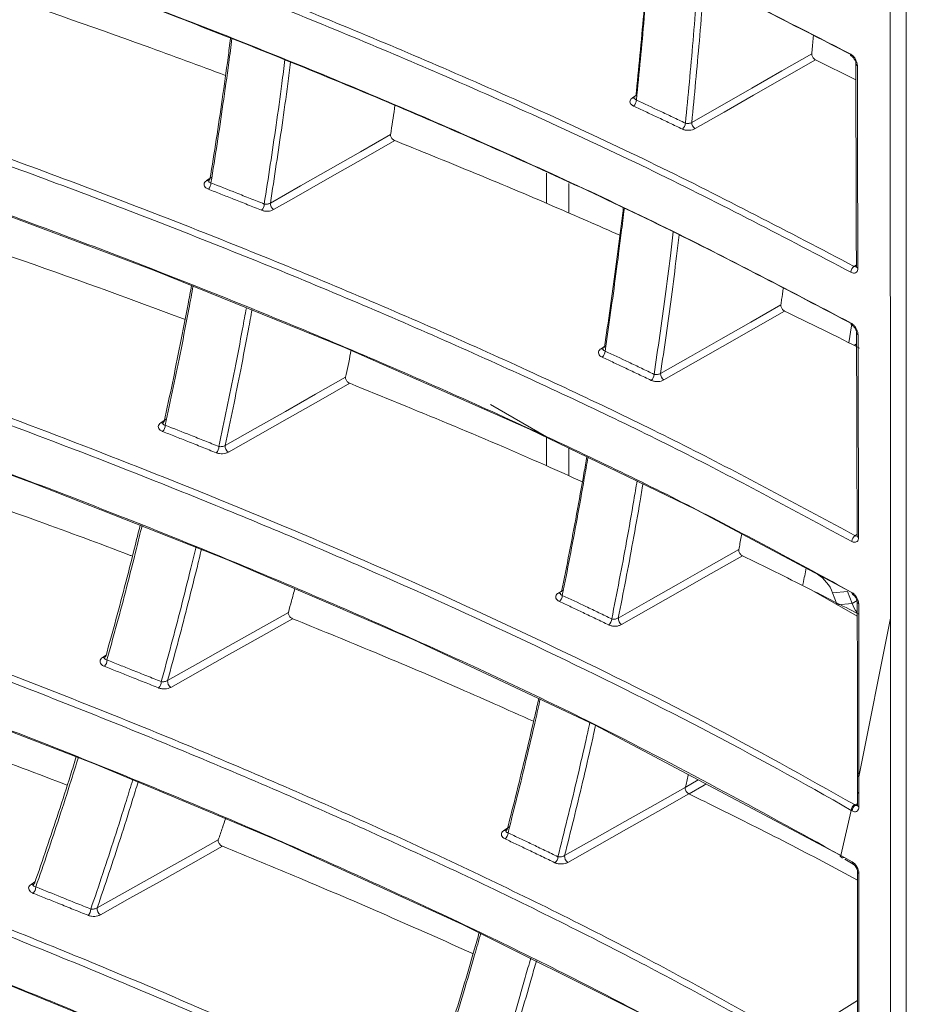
# Model space of a CAD drawing. Header units: millimetres. Extents: x 0 to 1118, y 0 to 864.
# Tile 279 of 313: x 860 to 869, y 555 to 565. Entities that reach past the tile are written whole.
import ezdxf

# ---------------------------------------------------------------- set-up
doc = ezdxf.new("R2010")
doc.units = ezdxf.units.MM

msp = doc.modelspace()

# ---------------------------------------------------------------- linework, layer by layer
at = {"color": 7, "linetype": 'Continuous', "lineweight": 15}
for p, q in [((868.429, 564.288), (868.007, 564.497)), ((866.116, 564.098), (866.116, 564.094)), ((865.195, 562.996), (865.195, 563.311)), ((865.427, 563.204), (865.427, 562.895)), ((868.385, 561.715), (868.357, 561.537)), ((865.787, 561.473), (865.787, 561.469)), ((868.437, 561.51), (868.424, 561.503)), ((864.608, 560.892), (865.195, 560.553)), ((865.195, 560.251), (865.195, 560.548)), ((865.427, 560.435), (865.427, 560.147)), ((868.957, 559.62), (868.957, 547.894)), ((868.03, 559.116), (867.91, 559.185)), ((865.34, 558.918), (865.34, 558.915)), ((867.987, 558.941), (868.444, 558.677)), ((868.234, 558.798), (868.186, 558.922)), ((868.39, 558.812), (868.342, 558.936)), ((868.793, 558.658), (868.793, 548.175)), ((868.446, 557.019), (868.446, 556.845)), ((868.446, 556.845), (868.446, 556.704)), ((864.772, 556.435), (864.772, 556.433)), ((868.313, 556.137), (868.4, 556.086)), ((868.446, 556.007), (868.446, 553.884))]:
    msp.add_line(p, q, dxfattribs=at)
at = {"color": 9, "linetype": 'Continuous', "lineweight": 0}
for p, q in [((866.095, 564.1), (866.141, 564.13)), ((861.642, 563.234), (861.697, 563.27)), ((868.411, 562.336), (868.435, 562.352)), ((865.766, 561.475), (865.815, 561.507)), ((868.41, 561.51), (868.437, 561.526)), ((861.163, 560.701), (861.223, 560.74)), ((868.42, 559.521), (868.443, 559.536)), ((865.319, 558.92), (865.372, 558.955)), ((868.342, 558.936), (868.186, 558.922)), ((868.234, 558.798), (868.39, 558.812)), ((868.39, 558.812), (868.442, 558.842)), ((868.461, 556.999), (868.793, 558.658)), ((860.649, 558.398), (860.6, 558.22)), ((860.553, 558.246), (860.592, 558.271)), ((866.646, 556.887), (866.782, 556.967)), ((868.461, 556.825), (868.461, 556.684)), ((868.416, 556.708), (868.424, 556.703)), ((868.424, 556.703), (868.446, 556.718)), ((868.272, 556.177), (868.382, 556.647)), ((868.39, 556.643), (868.382, 556.647)), ((864.75, 556.438), (864.809, 556.476)), ((868.272, 556.177), (868.39, 556.109)), ((868.461, 555.987), (868.461, 553.863)), ((859.808, 555.873), (859.847, 555.899)), ((868.446, 554.658), (867.787, 554.251))]:
    msp.add_line(p, q, dxfattribs=at)
at = {"color": 7, "linetype": 'Continuous', "lineweight": 15, "flags": 128}
for points in [[(868.373, 558.932), (866.757, 559.793), (865.016, 560.634), (863.082, 561.488), (861.085, 562.297), (859.028, 563.066), (856.924, 563.795), (852.629, 565.125), (848.189, 566.31), (848.189, 566.31), (848.189, 566.31)], [(868.264, 556.179), (865.698, 557.543), (863.809, 558.43), (861.852, 559.271), (859.828, 560.07), (857.753, 560.828), (853.512, 562.214), (849.118, 563.456), (849.118, 563.456), (849.118, 563.456)], [(867.597, 553.745), (866.134, 554.548), (864.318, 555.455), (862.428, 556.315), (860.468, 557.134), (858.453, 557.912), (854.271, 559.357), (849.929, 560.658), (849.929, 560.658), (849.929, 560.658)], [(866.786, 551.393), (866.103, 551.777), (864.431, 552.654), (862.689, 553.488), (860.882, 554.285), (859.022, 555.045), (854.906, 556.552), (850.62, 557.915), (850.62, 557.915), (850.62, 557.915)], [(868.263, 556.182), (868.268, 556.18), (868.27, 556.179), (868.272, 556.177), (868.272, 556.177)]]:
    msp.add_lwpolyline(points, dxfattribs=at)
at = {"color": 9, "linetype": 'Continuous', "lineweight": 0, "flags": 128}
for points in [[(866.713, 563.841), (867.341, 564.201), (867.655, 564.38), (867.968, 564.56)], [(868.007, 564.497), (867.683, 564.311), (867.358, 564.125), (867.053, 563.95), (866.748, 563.776)], [(866.121, 564.098), (866.119, 564.097), (866.117, 564.096)], [(862.308, 562.998), (862.622, 563.177), (862.937, 563.356), (863.251, 563.535), (863.565, 563.715)], [(863.608, 563.652), (863.281, 563.465), (862.955, 563.279), (862.741, 563.157), (862.528, 563.036), (862.342, 562.93)], [(866.388, 561.216), (866.702, 561.395), (867.017, 561.574), (867.331, 561.754), (867.645, 561.933)], [(867.684, 561.868), (867.359, 561.682), (867.034, 561.497), (866.728, 561.323), (866.423, 561.148)], [(865.792, 561.473), (865.789, 561.472), (865.788, 561.471)], [(861.835, 560.463), (862.15, 560.641), (862.465, 560.82), (862.78, 560.999), (863.095, 561.178)], [(863.138, 561.113), (862.81, 560.927), (862.483, 560.741), (862.176, 560.567), (861.869, 560.393)], [(865.946, 558.659), (866.261, 558.838), (866.576, 559.017), (866.891, 559.196), (867.206, 559.375)], [(867.244, 559.308), (866.918, 559.123), (866.592, 558.938), (866.286, 558.764), (865.98, 558.59)], [(861.233, 558.005), (861.549, 558.183), (861.865, 558.362), (862.181, 558.54), (862.497, 558.718)], [(862.539, 558.652), (862.211, 558.467), (861.882, 558.281), (861.575, 558.107), (861.267, 557.934)], [(866.864, 556.924), (866.844, 556.912), (866.685, 556.819)], [(868.461, 556.999), (868.461, 556.999), (868.461, 556.955), (868.461, 556.912), (868.461, 556.868), (868.461, 556.825)], [(865.384, 556.174), (865.699, 556.352), (866.015, 556.531), (866.331, 556.709), (866.646, 556.888)], [(866.684, 556.82), (866.358, 556.635), (866.031, 556.45), (865.724, 556.276), (865.418, 556.103)], [(860.498, 555.628), (860.815, 555.806), (861.131, 555.984), (861.448, 556.162), (861.764, 556.34)], [(861.807, 556.272), (861.477, 556.086), (861.148, 555.901), (860.84, 555.728), (860.532, 555.555)]]:
    msp.add_lwpolyline(points, dxfattribs=at)
at = {"color": 7, "linetype": 'Continuous', "lineweight": 15}
for centre, radius, start, end in [((868.395, 564.555), 0.0234, 172.1777, 237.9217), ((868.457, 562.272), 0.0793, 125.5858, 177.64), ((868.403, 561.739), 0.0235, 172.4121, 237.7386), ((867.819, 558.787), 0.391, 20.2271, 57.362), ((868.411, 558.924), 0.0237, 172.6339, 237.4012), ((868.797, 558.971), 0.437, 201.3038, 215.6618), ((868.286, 556.179), 0.0227, 171.6099, 250.5647)]:
    msp.add_arc(centre, radius, start, end, dxfattribs=at)
at = {"color": 9, "linetype": 'Continuous', "lineweight": 0}
for centre, radius, start, end in [((868.453, 564.46), 0.0247, 183.7895, 249.2225), ((866.11, 564.124), 0.029, 237.3526, 281.5042), ((866.05, 564.078), 0.0856, 310.1979, 358.4373), ((866.562, 563.837), 0.0844, 309.4173, 358.3106), ((866.794, 563.842), 0.0806, 180.6584, 235.5668), ((861.657, 563.255), 0.0258, 235.1426, 297.26), ((861.593, 563.209), 0.0944, 315.5575, 359.5198), ((862.151, 562.989), 0.0932, 314.884, 359.4187), ((862.387, 562.996), 0.0796, 178.571, 235.6028), ((868.459, 562.34), 0.0247, 184.6792, 248.7299), ((868.461, 561.644), 0.0245, 183.6654, 248.6704), ((865.781, 561.499), 0.029, 237.3789, 281.6311), ((865.722, 561.453), 0.0853, 310.0863, 358.6055), ((866.236, 561.209), 0.0842, 309.3061, 358.458), ((866.468, 561.214), 0.0798, 178.989, 235.6755), ((861.178, 560.722), 0.0259, 235.2809, 296.8117), ((861.115, 560.675), 0.094, 315.4042, 359.8173), ((861.677, 560.453), 0.0928, 314.7314, 359.7013), ((861.913, 560.458), 0.0786, 176.7142, 235.7624), ((868.465, 559.457), 0.0784, 124.8447, 177.5319), ((868.467, 559.524), 0.0244, 184.6416, 247.9764), ((865.333, 558.942), 0.0257, 235.3619, 297.6079), ((865.275, 558.898), 0.0851, 309.9365, 358.7671), ((868.468, 558.828), 0.0242, 183.4219, 247.8704), ((865.793, 558.652), 0.084, 309.1566, 358.5972), ((866.025, 558.655), 0.0789, 177.2741, 235.8145), ((860.569, 558.271), 0.0299, 237.5672, 278.9378), ((860.507, 558.22), 0.0935, 315.2075, 0.1175), ((861.075, 557.994), 0.0923, 314.536, 359.985), ((861.311, 557.998), 0.0775, 174.7924, 235.9616), ((868.47, 556.847), 0.0241, 184.1804, 247.1223), ((868.467, 556.639), 0.0772, 123.85, 177.3048), ((868.47, 556.706), 0.0241, 184.1998, 247.1204), ((864.765, 556.458), 0.0248, 234.0344, 298.4254), ((864.708, 556.414), 0.0847, 309.7467, 358.9193), ((865.231, 556.165), 0.0836, 308.9674, 358.7254), ((865.462, 556.168), 0.0779, 175.5056, 235.9869), ((868.414, 556.106), 0.0241, 172.8894, 235.7528), ((868.47, 556.009), 0.0241, 184.3491, 247.1055), ((859.824, 555.899), 0.0301, 237.6616, 278.5092), ((859.763, 555.846), 0.093, 314.9617, 0.4217), ((860.339, 555.615), 0.0918, 314.2925, 0.2708), ((860.574, 555.618), 0.0763, 172.7939, 236.2047)]:
    msp.add_arc(centre, radius, start, end, dxfattribs=at)
msp.add_ellipse((868.39, 556.028), major_axis=(-0.05, 0.0866), ratio=0.578085, start_param=3.927681, end_param=5.49726, dxfattribs=at)
at = {"color": 7, "linetype": 'Continuous', "lineweight": 15}
for points, knots in [([(868.793, 579.012), (868.791, 577.545), (868.781, 570.754), (868.788, 563.974), (868.793, 558.658)], [0, 0, 0, 0, 0.216068, 1, 1, 1, 1]), ([(868.957, 559.62), (868.955, 564.937), (868.952, 571.016), (868.956, 577.099), (868.957, 577.861)], [0, 0, 0, 0, 0.874734, 1, 1, 1, 1]), ([(845.96, 572.204), (847.47, 571.857), (850.494, 571.163), (854.883, 569.929), (858.435, 568.781), (861.189, 567.779), (863.449, 566.885), (865.882, 565.835), (867.54, 564.984), (868.371, 564.558)], [0, 0, 0, 0, 0.1860729, 0.3727995, 0.558867, 0.6522811, 0.74582, 0.8726612, 1, 1, 1, 1]), ([(868.404, 564.537), (867.576, 564.963), (865.916, 565.814), (863.486, 566.865), (861.227, 567.758), (858.47, 568.761), (854.918, 569.912), (850.514, 571.141), (847.503, 571.858), (845.977, 572.191), (845.977, 572.191)], [0, 0, 0, 0, 0.12684, 0.254237, 0.347199, 0.440291, 0.627247, 0.813292, 0.999999, 1, 1, 1, 1]), ([(847.111, 569.819), (847.111, 569.819), (848.619, 569.47), (851.607, 568.721), (855.964, 567.447), (859.477, 566.255), (862.196, 565.218), (864.269, 564.357), (866.363, 563.409), (867.728, 562.694), (868.411, 562.336)], [0, 0, 0, 0, 0.000001, 0.19446, 0.389598, 0.584078, 0.681743, 0.779552, 0.889614, 1, 1, 1, 1]), ([(868.378, 562.275), (867.698, 562.631), (866.335, 563.345), (864.246, 564.29), (862.18, 565.149), (859.464, 566.186), (855.952, 567.375), (851.596, 568.658), (848.596, 569.385), (847.093, 569.75)], [0, 0, 0, 0, 0.110018, 0.220393, 0.317551, 0.414859, 0.610349, 0.804826, 1, 1, 1, 1]), ([(847.124, 569.234), (848.62, 568.869), (851.619, 568.139), (855.964, 566.855), (859.473, 565.663), (862.187, 564.624), (864.254, 563.762), (866.341, 562.814), (867.7, 562.1), (868.38, 561.743)], [0, 0, 0, 0, 0.194559, 0.389795, 0.58435, 0.682055, 0.779903, 0.88979, 1, 1, 1, 1]), ([(868.413, 561.722), (867.734, 562.079), (866.375, 562.794), (864.29, 563.741), (862.226, 564.602), (859.51, 565.643), (856.001, 566.838), (851.64, 568.118), (848.654, 568.87), (847.142, 569.221), (847.142, 569.221)], [0, 0, 0, 0, 0.109898, 0.220153, 0.317346, 0.414691, 0.610257, 0.80478, 0.999999, 1, 1, 1, 1]), ([(848.17, 566.322), (849.653, 565.939), (852.623, 565.173), (856.204, 564.057), (858.997, 563.094), (861.046, 562.329), (863.05, 561.519), (864.946, 560.682), (866.738, 559.824), (867.837, 559.226), (868.388, 558.927)], [0, 0, 0, 0, 0.202472, 0.405647, 0.506838, 0.608147, 0.709863, 0.811747, 0.905769, 1, 1, 1, 1]), ([(866.13, 564.116), (866.144, 564.259), (866.173, 564.545), (866.212, 564.982), (866.242, 565.337), (866.258, 565.549), (866.263, 565.609)], [0, 0, 0, 0, 0.2892483, 0.5785135, 0.87977, 1, 1, 1, 1]), ([(866.271, 565.605), (866.265, 565.531), (866.248, 565.305), (866.217, 564.937), (866.178, 564.501), (866.15, 564.217), (866.135, 564.075)], [0, 0, 0, 0, 0.144631, 0.439064, 0.719524, 1, 1, 1, 1]), ([(861.84, 564.333), (861.563, 564.435), (860.7, 564.755), (859.819, 565.058), (859.22, 565.264)], [0, 0, 0, 0, 0.320483, 1, 1, 1, 1]), ([(867.986, 564.75), (867.982, 564.698), (867.976, 564.634), (867.97, 564.571), (867.968, 564.56)], [0, 0, 0, 0, 0.822578, 1, 1, 1, 1]), ([(861.677, 563.247), (861.699, 563.386), (861.743, 563.663), (861.806, 564.087), (861.856, 564.439), (861.883, 564.652), (861.892, 564.719)], [0, 0, 0, 0, 0.284835, 0.56969, 0.865605, 1, 1, 1, 1]), ([(861.907, 564.72), (861.896, 564.636), (861.866, 564.405), (861.814, 564.038), (861.752, 563.618), (861.709, 563.345), (861.687, 563.208)], [0, 0, 0, 0, 0.16445, 0.452913, 0.726447, 1, 1, 1, 1]), ([(867.968, 564.56), (867.968, 564.555), (867.968, 564.546), (867.974, 564.531), (867.983, 564.517), (867.994, 564.504), (868.003, 564.499), (868.007, 564.497)], [0, 0, 0, 0, 0.198945, 0.39789, 0.596989, 0.79729, 1, 1, 1, 1]), ([(868.382, 564.535), (868.383, 564.534), (868.386, 564.533), (868.396, 564.525), (868.408, 564.512), (868.419, 564.495), (868.426, 564.478), (868.429, 564.465), (868.429, 564.46), (868.429, 564.458)], [0, 0, 0, 0, 0.054025, 0.213346, 0.387336, 0.567466, 0.753887, 0.914317, 1, 1, 1, 1]), ([(868.429, 564.458), (868.429, 564.325), (868.431, 563.618), (868.433, 562.912), (868.435, 562.338)], [0, 0, 0, 0, 0.188058, 1, 1, 1, 1]), ([(863.611, 564.019), (863.598, 563.929), (863.583, 563.828), (863.567, 563.727), (863.565, 563.715)], [0, 0, 0, 0, 0.878866, 1, 1, 1, 1]), ([(866.135, 564.075), (866.131, 564.077), (866.123, 564.081), (866.117, 564.089), (866.117, 564.095), (866.117, 564.098)], [0, 0, 0, 0, 0.346698, 0.691597, 1, 1, 1, 1]), ([(863.565, 563.715), (863.565, 563.71), (863.565, 563.702), (863.57, 563.687), (863.579, 563.673), (863.591, 563.661), (863.601, 563.654), (863.607, 563.652), (863.608, 563.652)], [0, 0, 0, 0, 0.188307, 0.376584, 0.565934, 0.759064, 0.95683, 1, 1, 1, 1]), ([(865.963, 562.661), (865.735, 562.761), (865.219, 562.988), (864.434, 563.318), (863.872, 563.545), (863.608, 563.652)], [0, 0, 0, 0, 0.2944491, 0.6683093, 1, 1, 1, 1]), ([(849.098, 563.468), (850.566, 563.066), (853.506, 562.261), (857.043, 561.1), (859.795, 560.098), (861.811, 559.304), (863.774, 558.462), (865.965, 557.444), (867.411, 556.65), (868.263, 556.182)], [0, 0, 0, 0, 0.211223, 0.4231848, 0.5287477, 0.6344422, 0.7406044, 0.8469625, 1, 1, 1, 1]), ([(861.664, 563.23), (861.665, 563.233), (861.666, 563.239), (861.673, 563.244), (861.677, 563.247)], [0, 0, 0, 0, 0.43913, 1, 1, 1, 1]), ([(861.664, 563.231), (861.664, 563.23), (861.664, 563.228), (861.664, 563.228), (861.664, 563.228)], [0, 0, 0, 0, 0.313787, 1, 1, 1, 1]), ([(865.801, 561.489), (865.821, 561.625), (865.861, 561.896), (865.918, 562.31), (865.964, 562.661), (865.99, 562.876), (865.998, 562.947)], [0, 0, 0, 0, 0.2810253, 0.5620664, 0.854436, 1, 1, 1, 1]), ([(866.009, 562.943), (865.998, 562.857), (865.97, 562.627), (865.923, 562.264), (865.866, 561.852), (865.827, 561.584), (865.807, 561.451)], [0, 0, 0, 0, 0.171198, 0.457243, 0.728614, 1, 1, 1, 1]), ([(861.417, 561.781), (861.116, 561.893), (860.224, 562.224), (859.313, 562.539), (858.71, 562.747)], [0, 0, 0, 0, 0.337266, 1, 1, 1, 1]), ([(868.435, 562.338), (868.435, 562.337), (868.435, 562.333), (868.434, 562.33), (868.434, 562.331), (868.434, 562.331)], [0, 0, 0, 0, 0.193448, 0.864064, 1, 1, 1, 1]), ([(861.198, 560.712), (861.227, 560.846), (861.284, 561.114), (861.367, 561.524), (861.434, 561.865), (861.472, 562.071), (861.484, 562.136)], [0, 0, 0, 0, 0.285053, 0.570126, 0.865608, 1, 1, 1, 1]), ([(861.501, 562.134), (861.486, 562.052), (861.445, 561.829), (861.376, 561.474), (861.294, 561.069), (861.237, 560.806), (861.209, 560.675)], [0, 0, 0, 0, 0.165678, 0.454366, 0.727174, 1, 1, 1, 1]), ([(867.669, 562.104), (867.664, 562.066), (867.656, 562.008), (867.648, 561.952), (867.645, 561.933)], [0, 0, 0, 0, 0.670317, 1, 1, 1, 1]), ([(867.645, 561.933), (867.645, 561.929), (867.645, 561.92), (867.65, 561.905), (867.658, 561.89), (867.669, 561.877), (867.679, 561.871), (867.683, 561.868), (867.684, 561.868)], [0, 0, 0, 0, 0.193489, 0.386978, 0.58059, 0.775335, 0.971736, 1, 1, 1, 1]), ([(868.466, 561.482), (868.397, 561.517), (868.139, 561.648), (867.876, 561.775), (867.684, 561.868)], [0, 0, 0, 0, 0.269543, 1, 1, 1, 1]), ([(868.39, 561.719), (868.391, 561.719), (868.395, 561.717), (868.404, 561.71), (868.416, 561.697), (868.427, 561.68), (868.434, 561.662), (868.437, 561.649), (868.437, 561.644), (868.437, 561.643)], [0, 0, 0, 0, 0.0535, 0.21201, 0.385359, 0.565307, 0.751873, 0.912524, 1, 1, 1, 1]), ([(868.437, 561.642), (868.437, 561.509), (868.439, 560.803), (868.441, 560.096), (868.443, 559.522)], [0, 0, 0, 0, 0.188066, 1, 1, 1, 1]), ([(863.153, 561.461), (863.136, 561.375), (863.117, 561.28), (863.097, 561.187), (863.095, 561.178)], [0, 0, 0, 0, 0.9075461, 1, 1, 1, 1]), ([(865.807, 561.451), (865.803, 561.452), (865.794, 561.456), (865.787, 561.464), (865.788, 561.47), (865.788, 561.473)], [0, 0, 0, 0, 0.337815, 0.672686, 1, 1, 1, 1]), ([(863.095, 561.178), (863.095, 561.174), (863.094, 561.165), (863.099, 561.151), (863.107, 561.137), (863.119, 561.124), (863.13, 561.117), (863.136, 561.114), (863.138, 561.113)], [0, 0, 0, 0, 0.182816, 0.365605, 0.549408, 0.736864, 0.928838, 1, 1, 1, 1]), ([(865.571, 560.083), (865.442, 560.141), (864.65, 560.498), (863.827, 560.833), (863.138, 561.113)], [0, 0, 0, 0, 0.161553, 1, 1, 1, 1]), ([(861.186, 560.697), (861.186, 560.699), (861.187, 560.704), (861.194, 560.709), (861.198, 560.712)], [0, 0, 0, 0, 0.425419, 1, 1, 1, 1]), ([(849.908, 560.669), (851.359, 560.248), (854.266, 559.404), (857.744, 558.198), (860.433, 557.163), (862.385, 556.35), (864.282, 555.488), (866.03, 554.624), (867.103, 554.023), (867.596, 553.747)], [0, 0, 0, 0, 0.226941, 0.454688, 0.566556, 0.678572, 0.79112, 0.903895, 1, 1, 1, 1]), ([(861.185, 560.697), (861.185, 560.696), (861.185, 560.694), (861.185, 560.695), (861.185, 560.695)], [0, 0, 0, 0, 0.290727, 1, 1, 1, 1]), ([(860.867, 559.305), (860.856, 559.309), (860.531, 559.434), (859.601, 559.777), (858.668, 560.102), (858.059, 560.315)], [0, 0, 0, 0, 0.0115, 0.354426, 1, 1, 1, 1]), ([(865.353, 558.933), (865.38, 559.068), (865.434, 559.337), (865.511, 559.75), (865.572, 560.087), (865.607, 560.289), (865.617, 560.348)], [0, 0, 0, 0, 0.288438, 0.576892, 0.876062, 1, 1, 1, 1]), ([(865.629, 560.342), (865.616, 560.268), (865.579, 560.051), (865.516, 559.702), (865.439, 559.294), (865.387, 559.028), (865.36, 558.896)], [0, 0, 0, 0, 0.151613, 0.444702, 0.722343, 1, 1, 1, 1]), ([(860.587, 558.256), (860.623, 558.385), (860.695, 558.643), (860.799, 559.038), (860.883, 559.368), (860.932, 559.569), (860.948, 559.633)], [0, 0, 0, 0, 0.284085, 0.568189, 0.862027, 1, 1, 1, 1]), ([(860.967, 559.625), (860.947, 559.545), (860.895, 559.328), (860.807, 558.986), (860.721, 558.657), (860.667, 558.464), (860.649, 558.398)], [0, 0, 0, 0, 0.1934141, 0.5240115, 0.8352908, 1, 1, 1, 1]), ([(867.237, 559.54), (867.229, 559.495), (867.218, 559.44), (867.208, 559.385), (867.206, 559.375)], [0, 0, 0, 0, 0.815701, 1, 1, 1, 1]), ([(868.442, 559.523), (868.443, 559.522), (868.443, 559.517), (868.442, 559.515), (868.442, 559.515), (868.442, 559.515)], [0, 0, 0, 0, 0.190115, 0.787029, 1, 1, 1, 1]), ([(867.206, 559.375), (867.205, 559.371), (867.204, 559.362), (867.209, 559.347), (867.217, 559.332), (867.228, 559.319), (867.237, 559.312), (867.243, 559.309), (867.244, 559.308)], [0, 0, 0, 0, 0.188303, 0.376609, 0.565002, 0.754454, 0.945489, 1, 1, 1, 1]), ([(868.459, 558.699), (868.282, 558.79), (867.883, 558.997), (867.473, 559.197), (867.244, 559.308)], [0, 0, 0, 0, 0.441121, 1, 1, 1, 1]), ([(867.91, 559.185), (867.9, 559.129), (867.889, 559.069), (867.875, 559.011), (867.874, 559.006)], [0, 0, 0, 0, 0.923015, 1, 1, 1, 1]), ([(862.564, 558.969), (862.553, 558.925), (862.53, 558.841), (862.508, 558.758), (862.497, 558.718)], [0, 0, 0, 0, 0.525069, 1, 1, 1, 1]), ([(865.36, 558.896), (865.356, 558.897), (865.347, 558.9), (865.341, 558.908), (865.339, 558.914), (865.341, 558.917), (865.341, 558.918)], [0, 0, 0, 0, 0.3325769, 0.660928, 0.9792303, 1, 1, 1, 1]), ([(868.398, 558.904), (868.399, 558.904), (868.402, 558.902), (868.412, 558.895), (868.423, 558.882), (868.434, 558.864), (868.441, 558.847), (868.444, 558.833), (868.444, 558.828), (868.444, 558.827)], [0, 0, 0, 0, 0.052842, 0.21032, 0.382813, 0.562487, 0.749227, 0.910229, 1, 1, 1, 1]), ([(868.444, 558.826), (868.444, 558.706), (868.446, 558.103), (868.446, 557.501), (868.446, 557.019)], [0, 0, 0, 0, 0.200534, 1, 1, 1, 1]), ([(862.497, 558.718), (862.496, 558.714), (862.495, 558.706), (862.499, 558.692), (862.507, 558.678), (862.518, 558.665), (862.53, 558.657), (862.537, 558.653), (862.539, 558.652)], [0, 0, 0, 0, 0.177584, 0.355143, 0.533657, 0.715701, 0.902146, 1, 1, 1, 1]), ([(865.06, 557.579), (864.786, 557.701), (864.218, 557.954), (863.377, 558.311), (862.807, 558.543), (862.539, 558.652)], [0, 0, 0, 0, 0.3316328, 0.6867145, 1, 1, 1, 1]), ([(862.19, 543.047), (862.19, 543.047), (861.657, 543.349), (860.565, 543.942), (858.336, 545.053), (855.447, 546.345), (851.856, 547.768), (848.143, 549.089), (844.34, 550.32), (840.461, 551.472), (836.524, 552.558), (831.215, 553.936), (826.517, 555.076), (821.836, 556.242), (818.481, 557.096), (815.857, 557.858), (814.536, 558.242)], [0, 0, 0, 0, 0, 0.041135, 0.082343, 0.161795, 0.24154, 0.321085, 0.400776, 0.480371, 0.560021, 0.639716, 0.799202, 0.839112, 0.918997, 1, 1, 1, 1]), ([(860.575, 558.242), (860.575, 558.241), (860.575, 558.24), (860.575, 558.24), (860.575, 558.24)], [0, 0, 0, 0, 0.296132, 1, 1, 1, 1]), ([(860.576, 558.242), (860.576, 558.244), (860.578, 558.248), (860.584, 558.253), (860.587, 558.256)], [0, 0, 0, 0, 0.4119046, 1, 1, 1, 1]), ([(860.185, 556.91), (860.148, 556.924), (859.793, 557.062), (858.825, 557.422), (857.879, 557.754), (857.261, 557.971)], [0, 0, 0, 0, 0.037813, 0.371927, 1, 1, 1, 1]), ([(850.598, 557.926), (852.031, 557.484), (854.901, 556.599), (858.354, 555.332), (861.048, 554.231), (863.036, 553.344), (864.966, 552.408), (866.179, 551.733), (866.786, 551.395)], [0, 0, 0, 0, 0.245697, 0.49229, 0.61861, 0.74513, 0.872398, 1, 1, 1, 1]), ([(864.784, 556.448), (864.818, 556.579), (864.884, 556.839), (864.981, 557.238), (865.058, 557.565), (865.102, 557.762), (865.115, 557.821)], [0, 0, 0, 0, 0.287555, 0.575127, 0.872787, 1, 1, 1, 1]), ([(865.13, 557.814), (865.113, 557.74), (865.066, 557.528), (864.986, 557.189), (864.89, 556.795), (864.825, 556.54), (864.793, 556.413)], [0, 0, 0, 0, 0.156627, 0.448548, 0.724266, 1, 1, 1, 1]), ([(859.841, 555.881), (859.884, 556.005), (859.97, 556.252), (860.095, 556.631), (860.199, 556.95), (860.259, 557.147), (860.279, 557.212)], [0, 0, 0, 0, 0.282096, 0.564213, 0.85537, 1, 1, 1, 1]), ([(866.68, 557.024), (866.679, 557.021), (866.668, 556.975), (866.657, 556.93), (866.646, 556.888)], [0, 0, 0, 0, 0.065496, 1, 1, 1, 1]), ([(866.646, 556.888), (866.646, 556.884), (866.644, 556.876), (866.648, 556.861), (866.656, 556.846), (866.666, 556.832), (866.676, 556.824), (866.683, 556.821), (866.684, 556.82)], [0, 0, 0, 0, 0.1833617, 0.3667271, 0.5501421, 0.7345343, 0.9204312, 1, 1, 1, 1]), ([(868.446, 555.917), (868.326, 555.982), (867.964, 556.178), (867.376, 556.479), (866.904, 556.712), (866.684, 556.82)], [0, 0, 0, 0, 0.210066, 0.632164, 1, 1, 1, 1]), ([(868.446, 556.704), (868.446, 556.703), (868.446, 556.699), (868.445, 556.696), (868.445, 556.697), (868.445, 556.697)], [0, 0, 0, 0, 0.185083, 0.771944, 1, 1, 1, 1]), ([(861.841, 556.566), (861.83, 556.533), (861.805, 556.457), (861.779, 556.381), (861.764, 556.34)], [0, 0, 0, 0, 0.443185, 1, 1, 1, 1]), ([(864.773, 556.435), (864.774, 556.437), (864.776, 556.442), (864.782, 556.446), (864.784, 556.448)], [0, 0, 0, 0, 0.526272, 1, 1, 1, 1]), ([(861.764, 556.34), (861.764, 556.336), (861.762, 556.328), (861.765, 556.314), (861.773, 556.3), (861.784, 556.287), (861.796, 556.277), (861.804, 556.273), (861.807, 556.272)], [0, 0, 0, 0, 0.172585, 0.345147, 0.518603, 0.695467, 0.876619, 1, 1, 1, 1]), ([(864.428, 555.146), (864.423, 555.149), (864.126, 555.286), (863.522, 555.551), (862.654, 555.925), (862.077, 556.161), (861.807, 556.272)], [0, 0, 0, 0, 0.005194, 0.35039, 0.695965, 1, 1, 1, 1]), ([(868.4, 556.086), (868.404, 556.084), (868.41, 556.08), (868.422, 556.067), (868.433, 556.051), (868.441, 556.034), (868.446, 556.018), (868.446, 556.01), (868.446, 556.007)], [0, 0, 0, 0, 0.161803, 0.325885, 0.505019, 0.692482, 0.859263, 1, 1, 1, 1]), ([(859.83, 555.869), (859.831, 555.871), (859.832, 555.875), (859.838, 555.879), (859.841, 555.881)], [0, 0, 0, 0, 0.3858508, 1, 1, 1, 1]), ([(859.829, 555.869), (859.829, 555.868), (859.829, 555.867), (859.829, 555.868), (859.829, 555.868)], [0, 0, 0, 0, 0.587287, 1, 1, 1, 1]), ([(864.09, 554.039), (864.13, 554.164), (864.209, 554.414), (864.326, 554.798), (864.42, 555.117), (864.475, 555.31), (864.492, 555.371)], [0, 0, 0, 0, 0.285321, 0.570659, 0.865432, 1, 1, 1, 1]), ([(864.508, 555.363), (864.487, 555.287), (864.428, 555.078), (864.33, 554.748), (864.215, 554.37), (864.138, 554.126), (864.1, 554.004)], [0, 0, 0, 0, 0.165236, 0.454764, 0.727374, 1, 1, 1, 1]), ([(851.166, 555.237), (852.495, 554.802), (855.153, 553.933), (858.333, 552.71), (860.793, 551.665), (862.558, 550.851), (864.247, 550.012), (865.297, 549.424), (865.823, 549.13)], [0, 0, 0, 0, 0.252618, 0.505241, 0.631495, 0.757923, 0.878842, 1, 1, 1, 1]), ([(865.858, 549.109), (865.332, 549.403), (864.28, 549.992), (862.591, 550.833), (860.823, 551.648), (858.362, 552.696), (855.173, 553.915), (852.53, 554.802), (851.189, 555.226), (851.189, 555.226)], [0, 0, 0, 0, 0.120939, 0.242136, 0.368389, 0.494829, 0.747428, 0.999999, 1, 1, 1, 1])]:
    msp.add_open_spline(points, degree=3, knots=knots, dxfattribs=at)
at = {"color": 9, "linetype": 'Continuous', "lineweight": 0}
for points, knots in [([(848.148, 566.902), (848.148, 566.902), (849.643, 566.535), (852.604, 565.75), (856.197, 564.646), (858.994, 563.683), (861.049, 562.92), (863.057, 562.112), (864.96, 561.276), (866.759, 560.418), (867.866, 559.82), (868.42, 559.521)], [0, 0, 0, 0, 0.000001, 0.202343, 0.405391, 0.506593, 0.607793, 0.709543, 0.811288, 0.90554, 1, 1, 1, 1]), ([(868.386, 559.46), (867.834, 559.758), (866.729, 560.356), (864.935, 561.21), (863.04, 562.043), (861.038, 562.848), (858.981, 563.613), (856.182, 564.574), (852.592, 565.687), (849.619, 566.45), (848.129, 566.832)], [0, 0, 0, 0, 0.094216, 0.188658, 0.289744, 0.391004, 0.492715, 0.59455, 0.796908, 1, 1, 1, 1]), ([(866.647, 563.834), (866.661, 563.977), (866.689, 564.263), (866.728, 564.702), (866.758, 565.064), (866.775, 565.284), (866.78, 565.351)], [0, 0, 0, 0, 0.285087, 0.570189, 0.866947, 1, 1, 1, 1]), ([(866.843, 565.32), (866.839, 565.262), (866.824, 565.052), (866.794, 564.701), (866.755, 564.266), (866.727, 563.983), (866.713, 563.841)], [0, 0, 0, 0, 0.116584, 0.421317, 0.71065, 1, 1, 1, 1]), ([(868.445, 564.437), (868.444, 564.443), (868.443, 564.459), (868.435, 564.486), (868.418, 564.516), (868.396, 564.542), (868.38, 564.552), (868.371, 564.558)], [0, 0, 0, 0, 0.141709, 0.356525, 0.571126, 0.785582, 1, 1, 1, 1]), ([(862.244, 562.988), (862.265, 563.125), (862.308, 563.399), (862.37, 563.819), (862.421, 564.185), (862.45, 564.414), (862.461, 564.498)], [0, 0, 0, 0, 0.274708, 0.549434, 0.835353, 1, 1, 1, 1]), ([(862.52, 564.473), (862.51, 564.397), (862.482, 564.175), (862.432, 563.819), (862.371, 563.403), (862.329, 563.133), (862.308, 562.998)], [0, 0, 0, 0, 0.153141, 0.445854, 0.722918, 1, 1, 1, 1]), ([(868.445, 564.437), (868.445, 564.26), (868.446, 563.907), (868.447, 563.37), (868.449, 562.84), (868.45, 562.487), (868.45, 562.317)], [0, 0, 0, 0, 0.249966, 0.499932, 0.759886, 1, 1, 1, 1]), ([(849.069, 564.043), (849.069, 564.043), (850.182, 563.753), (852.39, 563.145), (855.618, 562.154), (858.755, 561.08), (861.373, 560.076), (863.513, 559.172), (865.208, 558.396), (866.856, 557.581), (867.896, 556.999), (868.416, 556.708)], [0, 0, 0, 0, 0.0000006, 0.1575122, 0.3153245, 0.4713083, 0.6276879, 0.7204531, 0.813214, 0.9066115, 1, 1, 1, 1]), ([(866.095, 564.1), (866.089, 564.095), (866.076, 564.085), (866.067, 564.066), (866.068, 564.046), (866.081, 564.026), (866.097, 564.017), (866.105, 564.012)], [0, 0, 0, 0, 0.1762, 0.380776, 0.586634, 0.793332, 1, 1, 1, 1]), ([(866.616, 563.771), (866.572, 563.792), (866.485, 563.834), (866.356, 563.895), (866.229, 563.954), (866.147, 563.993), (866.105, 564.012)], [0, 0, 0, 0, 0.257829, 0.515661, 0.757829, 1, 1, 1, 1]), ([(866.135, 564.075), (866.218, 564.037), (866.345, 563.977), (866.515, 563.897), (866.603, 563.855), (866.647, 563.834)], [0, 0, 0, 0, 0.484335, 0.742166, 1, 1, 1, 1]), ([(868.382, 556.647), (868.382, 556.647), (867.875, 556.94), (866.831, 557.511), (865.195, 558.325), (863.496, 559.102), (861.353, 560.007), (858.732, 561.012), (855.598, 562.083), (852.373, 563.079), (850.158, 563.675), (849.049, 563.973)], [0, 0, 0, 0, 0.000001, 0.092596, 0.185407, 0.278753, 0.372238, 0.528217, 0.684622, 0.842155, 1, 1, 1, 1]), ([(866.713, 563.841), (866.709, 563.839), (866.7, 563.834), (866.683, 563.831), (866.666, 563.83), (866.654, 563.832), (866.648, 563.834), (866.647, 563.834)], [0, 0, 0, 0, 0.230976, 0.463304, 0.697936, 0.934507, 1, 1, 1, 1]), ([(866.616, 563.771), (866.618, 563.77), (866.63, 563.765), (866.654, 563.759), (866.688, 563.758), (866.721, 563.763), (866.739, 563.771), (866.748, 563.776)], [0, 0, 0, 0, 0.065143, 0.300355, 0.534246, 0.767103, 1, 1, 1, 1]), ([(861.642, 563.234), (861.641, 563.233), (861.633, 563.228), (861.621, 563.215), (861.613, 563.195), (861.618, 563.175), (861.633, 563.156), (861.651, 563.147), (861.66, 563.143)], [0, 0, 0, 0, 0.018402, 0.210666, 0.405364, 0.602722, 0.801382, 1, 1, 1, 1]), ([(861.687, 563.208), (861.683, 563.21), (861.673, 563.212), (861.666, 563.22), (861.663, 563.226), (861.664, 563.23), (861.664, 563.23)], [0, 0, 0, 0, 0.3209167, 0.6393573, 0.9516468, 1, 1, 1, 1]), ([(861.687, 563.208), (861.775, 563.174), (861.912, 563.12), (862.098, 563.046), (862.195, 563.008), (862.244, 562.988)], [0, 0, 0, 0, 0.473578, 0.736788, 1, 1, 1, 1]), ([(862.216, 562.923), (862.168, 562.943), (862.07, 562.981), (861.929, 563.037), (861.792, 563.091), (861.704, 563.126), (861.66, 563.143)], [0, 0, 0, 0, 0.2632087, 0.5264194, 0.763209, 1, 1, 1, 1]), ([(862.308, 562.998), (862.303, 562.995), (862.294, 562.991), (862.277, 562.987), (862.259, 562.986), (862.249, 562.987), (862.244, 562.988)], [0, 0, 0, 0, 0.24216, 0.487153, 0.737424, 1, 1, 1, 1]), ([(862.216, 562.923), (862.217, 562.923), (862.226, 562.919), (862.248, 562.914), (862.282, 562.912), (862.315, 562.917), (862.333, 562.926), (862.342, 562.93)], [0, 0, 0, 0, 0.007003, 0.258798, 0.507307, 0.753612, 1, 1, 1, 1]), ([(866.32, 561.207), (866.34, 561.342), (866.38, 561.612), (866.436, 562.025), (866.483, 562.387), (866.51, 562.613), (866.52, 562.697)], [0, 0, 0, 0, 0.274113, 0.54824, 0.833475, 1, 1, 1, 1]), ([(866.582, 562.665), (866.574, 562.591), (866.547, 562.374), (866.502, 562.024), (866.446, 561.614), (866.407, 561.349), (866.388, 561.216)], [0, 0, 0, 0, 0.151773, 0.44513, 0.722557, 1, 1, 1, 1]), ([(868.378, 562.275), (868.383, 562.273), (868.397, 562.266), (868.417, 562.265), (868.436, 562.273), (868.448, 562.291), (868.45, 562.308), (868.45, 562.317)], [0, 0, 0, 0, 0.140912, 0.355465, 0.570201, 0.785084, 1, 1, 1, 1]), ([(868.434, 562.334), (868.433, 562.333), (868.429, 562.331), (868.42, 562.332), (868.414, 562.335), (868.411, 562.336)], [0, 0, 0, 0, 0.206753, 0.685511, 1, 1, 1, 1]), ([(861.77, 560.452), (861.799, 560.586), (861.855, 560.854), (861.938, 561.264), (862.005, 561.614), (862.044, 561.83), (862.058, 561.903)], [0, 0, 0, 0, 0.279614, 0.559246, 0.84982, 1, 1, 1, 1]), ([(862.117, 561.885), (862.105, 561.816), (862.066, 561.605), (862, 561.263), (861.919, 560.857), (861.863, 560.594), (861.835, 560.463)], [0, 0, 0, 0, 0.142656, 0.439382, 0.719682, 1, 1, 1, 1]), ([(868.452, 561.621), (868.452, 561.628), (868.451, 561.643), (868.442, 561.671), (868.426, 561.701), (868.404, 561.726), (868.388, 561.737), (868.38, 561.743)], [0, 0, 0, 0, 0.141725, 0.356504, 0.571083, 0.785558, 1, 1, 1, 1]), ([(868.452, 561.621), (868.452, 561.594), (868.453, 561.458), (868.454, 560.888), (868.456, 560.208), (868.458, 559.638), (868.458, 559.502)], [0, 0, 0, 0, 0.038455, 0.192273, 0.807547, 1, 1, 1, 1]), ([(865.766, 561.475), (865.76, 561.471), (865.747, 561.461), (865.738, 561.441), (865.739, 561.421), (865.752, 561.401), (865.768, 561.392), (865.776, 561.387)], [0, 0, 0, 0, 0.171532, 0.3759689, 0.5829928, 0.791523, 1, 1, 1, 1]), ([(865.807, 561.451), (865.889, 561.412), (866.017, 561.352), (866.188, 561.271), (866.276, 561.228), (866.32, 561.207)], [0, 0, 0, 0, 0.480848, 0.740423, 1, 1, 1, 1]), ([(806.11, 561.336), (806.377, 561.213), (807.221, 560.825), (808.709, 560.228), (810.568, 559.536), (812.484, 558.889), (815.093, 558.077), (818.407, 557.153), (821.759, 556.301), (826.442, 555.151), (831.137, 554.027), (836.445, 552.667), (840.378, 551.595), (844.252, 550.457), (848.051, 549.242), (851.755, 547.938), (855.346, 546.533), (858.228, 545.256), (860.464, 544.16), (861.545, 543.571), (862.086, 543.275)], [0, 0, 0, 0, 0.015879, 0.050062, 0.084129, 0.118667, 0.153247, 0.222024, 0.289796, 0.323636, 0.458775, 0.526218, 0.593693, 0.661061, 0.72837, 0.795789, 0.862992, 0.930411, 0.965177, 1, 1, 1, 1]), ([(866.29, 561.144), (866.245, 561.165), (866.157, 561.208), (866.027, 561.269), (865.9, 561.329), (865.818, 561.368), (865.776, 561.387)], [0, 0, 0, 0, 0.259572, 0.519147, 0.759573, 1, 1, 1, 1]), ([(849.872, 561.241), (849.872, 561.241), (851.338, 560.835), (854.235, 559.976), (857.734, 558.78), (860.439, 557.745), (862.411, 556.929), (864.327, 556.064), (866.129, 555.178), (867.245, 554.554), (867.777, 554.256)], [0, 0, 0, 0, 0.000001, 0.224582, 0.449963, 0.561513, 0.673058, 0.785331, 0.897594, 1, 1, 1, 1]), ([(867.743, 554.196), (867.743, 554.196), (867.22, 554.498), (866.097, 555.111), (864.311, 555.995), (862.4, 556.856), (860.425, 557.674), (857.718, 558.709), (854.222, 559.912), (851.31, 560.75), (849.852, 561.17)], [0, 0, 0, 0, 0.000001, 0.10237, 0.213743, 0.32536, 0.437584, 0.549968, 0.774556, 1, 1, 1, 1]), ([(866.29, 561.144), (866.292, 561.143), (866.304, 561.138), (866.328, 561.132), (866.362, 561.13), (866.396, 561.136), (866.414, 561.144), (866.423, 561.148)], [0, 0, 0, 0, 0.068775, 0.304594, 0.537641, 0.768785, 1, 1, 1, 1]), ([(866.388, 561.216), (866.383, 561.213), (866.374, 561.209), (866.357, 561.205), (866.34, 561.204), (866.328, 561.205), (866.322, 561.207), (866.32, 561.207)], [0, 0, 0, 0, 0.2273928, 0.4572358, 0.6915826, 0.9303274, 1, 1, 1, 1]), ([(861.163, 560.701), (861.163, 560.7), (861.155, 560.695), (861.142, 560.683), (861.134, 560.662), (861.139, 560.641), (861.155, 560.622), (861.173, 560.613), (861.182, 560.609)], [0, 0, 0, 0, 0.012304, 0.202904, 0.397823, 0.597219, 0.798641, 1, 1, 1, 1]), ([(861.743, 560.387), (861.693, 560.406), (861.594, 560.446), (861.451, 560.503), (861.314, 560.557), (861.226, 560.592), (861.182, 560.609)], [0, 0, 0, 0, 0.265162, 0.530326, 0.765162, 1, 1, 1, 1]), ([(861.209, 560.675), (861.204, 560.676), (861.195, 560.679), (861.187, 560.686), (861.183, 560.692), (861.185, 560.696), (861.186, 560.697)], [0, 0, 0, 0, 0.315683, 0.627955, 0.930785, 1, 1, 1, 1]), ([(861.209, 560.675), (861.297, 560.64), (861.435, 560.586), (861.622, 560.511), (861.721, 560.472), (861.77, 560.452)], [0, 0, 0, 0, 0.469672, 0.734835, 1, 1, 1, 1]), ([(861.835, 560.463), (861.83, 560.46), (861.821, 560.456), (861.804, 560.451), (861.786, 560.45), (861.776, 560.451), (861.77, 560.452)], [0, 0, 0, 0, 0.236939, 0.478281, 0.728181, 1, 1, 1, 1]), ([(861.743, 560.387), (861.743, 560.386), (861.753, 560.383), (861.775, 560.377), (861.809, 560.376), (861.842, 560.381), (861.86, 560.389), (861.869, 560.393)], [0, 0, 0, 0, 0.012419, 0.265259, 0.512459, 0.756164, 1, 1, 1, 1]), ([(865.877, 558.65), (865.904, 558.784), (865.957, 559.054), (866.034, 559.467), (866.096, 559.814), (866.131, 560.025), (866.143, 560.093)], [0, 0, 0, 0, 0.282848, 0.565713, 0.859278, 1, 1, 1, 1]), ([(866.204, 560.064), (866.194, 560.003), (866.16, 559.8), (866.1, 559.464), (866.024, 559.056), (865.972, 558.792), (865.946, 558.659)], [0, 0, 0, 0, 0.127415, 0.429366, 0.714675, 1, 1, 1, 1]), ([(868.386, 559.46), (868.392, 559.458), (868.405, 559.451), (868.425, 559.45), (868.443, 559.458), (868.456, 559.475), (868.457, 559.493), (868.458, 559.502)], [0, 0, 0, 0, 0.140998, 0.355519, 0.570219, 0.785097, 1, 1, 1, 1]), ([(868.442, 559.518), (868.441, 559.518), (868.437, 559.515), (868.429, 559.517), (868.422, 559.52), (868.42, 559.521)], [0, 0, 0, 0, 0.195551, 0.680856, 1, 1, 1, 1]), ([(861.167, 557.994), (861.203, 558.122), (861.273, 558.38), (861.376, 558.775), (861.462, 559.116), (861.513, 559.328), (861.531, 559.403)], [0, 0, 0, 0, 0.277435, 0.554888, 0.842893, 1, 1, 1, 1]), ([(861.588, 559.38), (861.572, 559.311), (861.522, 559.105), (861.438, 558.773), (861.337, 558.383), (861.268, 558.131), (861.233, 558.005)], [0, 0, 0, 0, 0.148209, 0.443547, 0.721764, 1, 1, 1, 1]), ([(865.319, 558.92), (865.313, 558.916), (865.3, 558.906), (865.291, 558.887), (865.292, 558.866), (865.305, 558.847), (865.322, 558.837), (865.33, 558.832)], [0, 0, 0, 0, 0.164812, 0.369149, 0.57786, 0.788971, 1, 1, 1, 1]), ([(865.36, 558.896), (865.443, 558.857), (865.571, 558.797), (865.743, 558.714), (865.833, 558.671), (865.877, 558.65)], [0, 0, 0, 0, 0.477348, 0.738672, 1, 1, 1, 1]), ([(868.459, 558.806), (868.459, 558.812), (868.458, 558.828), (868.449, 558.855), (868.433, 558.885), (868.412, 558.911), (868.396, 558.922), (868.388, 558.927)], [0, 0, 0, 0, 0.141618, 0.356331, 0.570913, 0.785471, 1, 1, 1, 1]), ([(865.846, 558.587), (865.802, 558.608), (865.712, 558.651), (865.581, 558.714), (865.454, 558.774), (865.371, 558.813), (865.33, 558.832)], [0, 0, 0, 0, 0.261323, 0.522648, 0.761323, 1, 1, 1, 1]), ([(868.459, 558.806), (868.46, 558.483), (868.46, 557.991), (868.461, 557.389), (868.461, 557.109), (868.461, 556.999), (868.461, 556.999)], [0, 0, 0, 0, 0.536273, 0.816094, 0.999993, 1, 1, 1, 1]), ([(865.946, 558.659), (865.941, 558.657), (865.932, 558.652), (865.915, 558.648), (865.898, 558.646), (865.885, 558.648), (865.879, 558.649), (865.877, 558.65)], [0, 0, 0, 0, 0.2226227, 0.4490267, 0.6826894, 0.9240638, 1, 1, 1, 1]), ([(865.846, 558.587), (865.849, 558.585), (865.861, 558.58), (865.886, 558.574), (865.92, 558.572), (865.953, 558.578), (865.971, 558.586), (865.98, 558.59)], [0, 0, 0, 0, 0.074218, 0.310672, 0.542408, 0.771148, 1, 1, 1, 1]), ([(850.558, 558.494), (850.558, 558.494), (852.005, 558.068), (854.867, 557.169), (858.274, 555.938), (860.856, 554.894), (862.68, 554.098), (864.451, 553.259), (865.887, 552.517), (866.714, 552.047), (866.996, 551.887)], [0, 0, 0, 0, 0.0000007, 0.2424238, 0.4857294, 0.5991965, 0.7126589, 0.8268374, 0.9410063, 1, 1, 1, 1]), ([(866.962, 551.826), (866.962, 551.826), (866.683, 551.987), (865.856, 552.451), (864.432, 553.19), (862.667, 554.026), (860.84, 554.824), (858.256, 555.867), (854.853, 557.105), (851.977, 557.984), (850.536, 558.424)], [0, 0, 0, 0, 0.000001, 0.058972, 0.17226, 0.285788, 0.399915, 0.5142, 0.756619, 1, 1, 1, 1]), ([(860.553, 558.246), (860.553, 558.246), (860.545, 558.241), (860.533, 558.229), (860.525, 558.208), (860.529, 558.187), (860.545, 558.167), (860.564, 558.158), (860.573, 558.154)], [0, 0, 0, 0, 0.004214, 0.192646, 0.387856, 0.589944, 0.795017, 1, 1, 1, 1]), ([(860.6, 558.22), (860.595, 558.221), (860.585, 558.223), (860.577, 558.23), (860.573, 558.237), (860.575, 558.241), (860.576, 558.242)], [0, 0, 0, 0, 0.3112, 0.6180435, 0.91164, 1, 1, 1, 1]), ([(861.14, 557.928), (861.09, 557.948), (860.989, 557.988), (860.844, 558.046), (860.705, 558.101), (860.617, 558.136), (860.573, 558.154)], [0, 0, 0, 0, 0.2671589, 0.5343199, 0.7671593, 1, 1, 1, 1]), ([(860.6, 558.22), (860.644, 558.202), (860.733, 558.167), (860.871, 558.112), (861.016, 558.054), (861.117, 558.014), (861.167, 557.994)], [0, 0, 0, 0, 0.232838, 0.465678, 0.732838, 1, 1, 1, 1]), ([(861.14, 557.928), (861.141, 557.927), (861.151, 557.923), (861.173, 557.918), (861.207, 557.916), (861.241, 557.921), (861.258, 557.93), (861.267, 557.934)], [0, 0, 0, 0, 0.019871, 0.273826, 0.519175, 0.759494, 1, 1, 1, 1]), ([(861.233, 558.005), (861.229, 558.003), (861.22, 557.998), (861.202, 557.994), (861.184, 557.992), (861.173, 557.993), (861.167, 557.994)], [0, 0, 0, 0, 0.230477, 0.467144, 0.71618, 1, 1, 1, 1]), ([(865.314, 556.163), (865.347, 556.293), (865.413, 556.554), (865.509, 556.953), (865.588, 557.292), (865.634, 557.5), (865.649, 557.57)], [0, 0, 0, 0, 0.2805642, 0.5611449, 0.8519298, 1, 1, 1, 1]), ([(865.709, 557.54), (865.695, 557.477), (865.651, 557.277), (865.575, 556.949), (865.48, 556.556), (865.416, 556.301), (865.384, 556.174)], [0, 0, 0, 0, 0.135192, 0.434968, 0.717476, 1, 1, 1, 1]), ([(860.301, 557.204), (860.276, 557.122), (860.21, 556.909), (860.103, 556.577), (859.98, 556.206), (859.897, 555.966), (859.856, 555.847)], [0, 0, 0, 0, 0.177407, 0.463429, 0.731705, 1, 1, 1, 1]), ([(860.431, 555.616), (860.473, 555.739), (860.557, 555.986), (860.681, 556.365), (860.785, 556.693), (860.848, 556.897), (860.87, 556.97)], [0, 0, 0, 0, 0.276872, 0.553764, 0.840899, 1, 1, 1, 1]), ([(860.926, 556.947), (860.905, 556.88), (860.845, 556.681), (860.743, 556.362), (860.621, 555.989), (860.539, 555.748), (860.498, 555.628)], [0, 0, 0, 0, 0.150577, 0.445661, 0.722821, 1, 1, 1, 1]), ([(868.446, 556.7), (868.445, 556.699), (868.441, 556.697), (868.433, 556.699), (868.427, 556.702), (868.424, 556.703)], [0, 0, 0, 0, 0.183209, 0.675506, 1, 1, 1, 1]), ([(868.39, 556.643), (868.395, 556.64), (868.408, 556.634), (868.428, 556.632), (868.446, 556.64), (868.458, 556.657), (868.46, 556.675), (868.461, 556.684)], [0, 0, 0, 0, 0.1413, 0.355859, 0.570479, 0.785243, 1, 1, 1, 1]), ([(864.75, 556.438), (864.745, 556.434), (864.732, 556.424), (864.722, 556.405), (864.724, 556.384), (864.737, 556.364), (864.754, 556.354), (864.762, 556.349)], [0, 0, 0, 0, 0.15593, 0.360147, 0.571077, 0.785598, 1, 1, 1, 1]), ([(864.793, 556.413), (864.788, 556.414), (864.779, 556.417), (864.772, 556.424), (864.77, 556.431), (864.772, 556.434), (864.773, 556.435)], [0, 0, 0, 0, 0.3262933, 0.6470292, 0.9535173, 1, 1, 1, 1]), ([(864.793, 556.413), (864.834, 556.393), (864.917, 556.354), (865.045, 556.293), (865.178, 556.229), (865.269, 556.185), (865.314, 556.163)], [0, 0, 0, 0, 0.236918, 0.473839, 0.736918, 1, 1, 1, 1]), ([(865.283, 556.1), (865.238, 556.122), (865.147, 556.166), (865.014, 556.229), (864.886, 556.291), (864.803, 556.33), (864.762, 556.349)], [0, 0, 0, 0, 0.263077, 0.526157, 0.763078, 1, 1, 1, 1]), ([(865.283, 556.1), (865.286, 556.099), (865.299, 556.093), (865.324, 556.087), (865.358, 556.086), (865.391, 556.091), (865.409, 556.099), (865.418, 556.103)], [0, 0, 0, 0, 0.081576, 0.318658, 0.548581, 0.77421, 1, 1, 1, 1]), ([(865.384, 556.174), (865.379, 556.171), (865.37, 556.167), (865.353, 556.162), (865.335, 556.16), (865.322, 556.161), (865.316, 556.163), (865.314, 556.163)], [0, 0, 0, 0, 0.216733, 0.438763, 0.671253, 0.915558, 1, 1, 1, 1]), ([(859.808, 555.873), (859.801, 555.868), (859.787, 555.857), (859.779, 555.836), (859.783, 555.815), (859.8, 555.794), (859.819, 555.785), (859.829, 555.78)], [0, 0, 0, 0, 0.179759, 0.375225, 0.580684, 0.790403, 1, 1, 1, 1]), ([(851.122, 555.803), (851.122, 555.803), (852.491, 555.374), (855.191, 554.477), (858.445, 553.241), (860.956, 552.177), (862.755, 551.35), (864.47, 550.498), (865.534, 549.902), (866.066, 549.604)], [0, 0, 0, 0, 0.0000008, 0.2529784, 0.5059851, 0.6325404, 0.7590892, 0.87955, 1, 1, 1, 1]), ([(859.856, 555.847), (859.851, 555.848), (859.84, 555.85), (859.831, 555.857), (859.827, 555.863), (859.83, 555.868), (859.83, 555.869)], [0, 0, 0, 0, 0.305192, 0.605131, 0.887638, 1, 1, 1, 1]), ([(860.403, 555.55), (860.352, 555.57), (860.249, 555.612), (860.102, 555.671), (859.962, 555.727), (859.873, 555.763), (859.829, 555.78)], [0, 0, 0, 0, 0.2692, 0.538403, 0.769201, 1, 1, 1, 1]), ([(859.856, 555.847), (859.945, 555.811), (860.085, 555.755), (860.276, 555.678), (860.379, 555.637), (860.431, 555.616)], [0, 0, 0, 0, 0.461595, 0.730796, 1, 1, 1, 1]), ([(866.032, 549.543), (866.032, 549.543), (865.509, 549.845), (864.434, 550.433), (862.726, 551.286), (860.927, 552.111), (858.418, 553.174), (855.171, 554.414), (852.457, 555.292), (851.1, 555.732)], [0, 0, 0, 0, 0.000001, 0.120293, 0.240851, 0.367301, 0.493945, 0.746975, 1, 1, 1, 1]), ([(860.498, 555.628), (860.494, 555.626), (860.484, 555.621), (860.467, 555.616), (860.449, 555.614), (860.437, 555.615), (860.431, 555.616), (860.431, 555.616)], [0, 0, 0, 0, 0.222768, 0.453664, 0.701095, 0.968736, 1, 1, 1, 1]), ([(860.403, 555.55), (860.404, 555.549), (860.415, 555.545), (860.438, 555.539), (860.472, 555.538), (860.505, 555.543), (860.523, 555.551), (860.532, 555.555)], [0, 0, 0, 0, 0.029561, 0.284634, 0.527523, 0.763635, 1, 1, 1, 1]), ([(864.627, 553.75), (864.666, 553.875), (864.744, 554.126), (864.86, 554.51), (864.955, 554.835), (865.011, 555.035), (865.03, 555.103)], [0, 0, 0, 0, 0.281071, 0.562159, 0.853065, 1, 1, 1, 1]), ([(865.089, 555.073), (865.072, 555.013), (865.018, 554.82), (864.926, 554.505), (864.812, 554.128), (864.736, 553.884), (864.698, 553.762)], [0, 0, 0, 0, 0.13562, 0.435799, 0.717892, 1, 1, 1, 1])]:
    msp.add_open_spline(points, degree=3, knots=knots, dxfattribs=at)
at = {"color": 7, "linetype": 'Continuous', "lineweight": 15}
for points in [[(868.461, 556.999), (868.457, 557.002), (868.449, 557.007), (868.445, 557.019), (868.448, 557.03), (868.456, 557.036), (868.459, 557.039)], [(868.272, 556.177), (868.272, 556.173), (868.273, 556.163), (868.281, 556.154), (868.292, 556.151), (868.301, 556.155), (868.306, 556.156)]]:
    msp.add_open_spline(points, degree=3, dxfattribs=at)
at = {"color": 9, "linetype": 'Continuous', "lineweight": 0}
msp.add_open_spline([(868.382, 556.647), (868.382, 556.653), (868.383, 556.664), (868.391, 556.682), (868.403, 556.698), (868.412, 556.705), (868.416, 556.708)], degree=3, dxfattribs=at)

doc.saveas('drawing.dxf')
